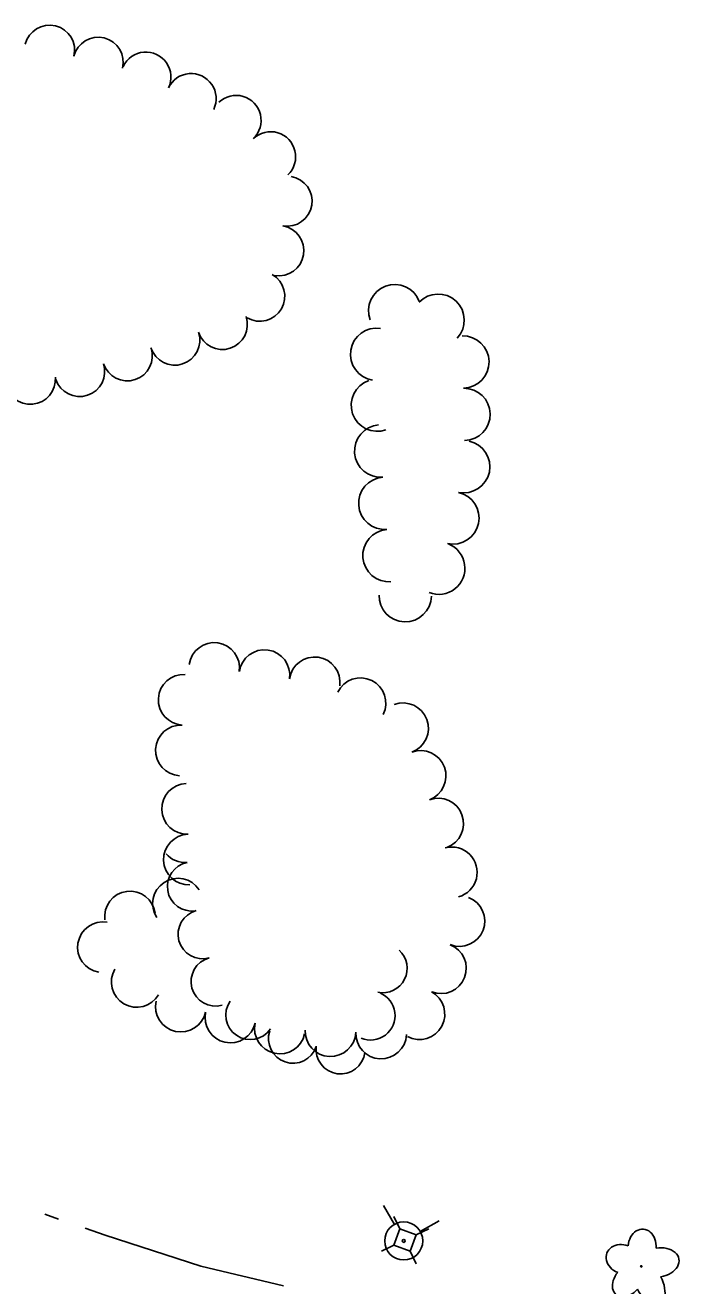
# Model space of a CAD drawing. Extents: x 588843 to 2552415, y 180129 to 269402.
# Drawn here: x 596943.1 to 597038.8, y 184387.3 to 184568.9 of the extents above; entities that cross this region are included whole.
import ezdxf

# ---------------------------------------------------------------- set-up
doc = ezdxf.new("R2010")
doc.units = 0
for name, color, linetype in [('Default', 7, 'Continuous'), ('E_LAND_TreeLine_P', 7, 'Continuous'), ('E_LAND_Vegetation', 7, 'Continuous'), ('E_UTL_AG_Bold', 7, 'Continuous'), ('E_UTL_WHydrant', 7, 'Continuous'), ('E_WTR_P', 7, 'Continuous')]:
    doc.layers.add(name, color=color, linetype=linetype)

# ---------------------------------------------------------------- blocks, each defined once
blk = doc.blocks.new('DTRE')
at = {"layer": 'Default'}
blk.add_circle((-0.18, 0), 0.183, dxfattribs=at)
for centre, major_axis, ratio in [((-1.87, 5.32), (1.36, -4.98), 0.782863), ((4.06, 2.74), (-5.27, -2.93), 0.691916), ((-5.87, 0.15), (4.93, -0.12), 0.832022), ((3.54, -3.71), (-5.01, 4.58), 0.560249), ((-2.49, -5.24), (1.8, 4.86), 0.716896)]:
    blk.add_ellipse(centre, major_axis=major_axis, ratio=ratio, start_param=1.570796, end_param=4.712389, dxfattribs=at)
blk = doc.blocks.new('PED')
at = {"layer": 'Default'}
for p, q in [((-2.5, 2.5), (-5.33, 5.33)), ((2.5, 2.5), (5.33, 5.33)), ((-2.5, -2.5), (-5.33, -5.33)), ((2.5, -2.5), (5.33, -5.33))]:
    blk.add_line(p, q, dxfattribs=at)
blk.add_lwpolyline([(-2.5, -2.5), (2.5, -2.5), (2.5, 2.5), (-2.5, 2.5)], close=True, dxfattribs=at)
blk = doc.blocks.new('HYD_3')
at = {"layer": 'E_UTL_WHydrant'}
for p, q in [((-12.6, 12.6), (-27.3, 27.3)), ((12.6, 12.6), (27.3, 27.3))]:
    blk.add_line(p, q, dxfattribs=at)
for radius in [18, 1.38]:
    blk.add_circle((0, 0), radius, dxfattribs=at)

msp = doc.modelspace()

# ---------------------------------------------------------------- linework, layer by layer
at = {"layer": 'E_LAND_TreeLine_P'}
for centre, radius, start, end in [((596946.65, 184565.27), 3.61, 346.1392, 166.1392), ((596953.66, 184563.54), 3.61, 346.1392, 166.1392), ((596960.52, 184561.4), 3.61, 334.6218, 154.6218), ((596967.04, 184558.31), 3.61, 334.6218, 154.6218), ((596973.52, 184555.17), 3.61, 313.5843, 133.5843), ((596978.5, 184549.94), 3.61, 313.5843, 133.5843), ((596980.86, 184543.53), 3.61, 260.6635, 80.6635), ((596979.69, 184536.41), 3.61, 260.6635, 80.6635), ((596976.93, 184529.86), 3.61, 239.8044, 59.8044), ((596996.38, 184527.78), 3.77, 20.5754, 200.5754), ((597002.64, 184526.4), 3.77, 316.7895, 136.7895), ((596971.54, 184525.79), 3.61, 198.2381, 18.2381), ((596964.69, 184523.53), 3.61, 198.2381, 18.2381), ((596993.77, 184521.5), 3.77, 81.13, 261.13), ((597006.21, 184520.37), 3.77, 271.2473, 91.2473), ((596957.84, 184521.27), 3.61, 198.2381, 18.2381), ((596950.98, 184519.01), 3.61, 198.2381, 18.2381), ((596943.89, 184517.9), 3.61, 184.8711, 4.8711), ((596993.88, 184514.16), 3.77, 109.2432, 289.2432), ((597006.37, 184512.83), 3.77, 271.2473, 91.2473), ((596994.36, 184507.55), 3.77, 94.5311, 274.5311), ((597006.33, 184505.3), 3.77, 258.1243, 78.1243), ((596994.95, 184500.03), 3.77, 94.5311, 274.5311), ((597004.78, 184497.91), 3.77, 258.1243, 78.1243), ((596995.55, 184492.5), 3.77, 94.5311, 274.5311), ((597002.73, 184490.68), 3.77, 248.2078, 68.2078), ((596997.9, 184486.73), 3.77, 178.5843, 358.5843), ((596970.37, 184476.32), 3.65, 351.8538, 171.8538), ((596977.61, 184475.28), 3.65, 351.8538, 171.8538), ((596984.84, 184474.25), 3.65, 351.8538, 171.8538), ((596965.97, 184471.74), 3.65, 86.8871, 266.8871), ((596991.46, 184471.23), 3.65, 333.9284, 153.9284), ((596997.59, 184467.63), 3.65, 290.2547, 110.2547), ((596965.57, 184464.44), 3.65, 86.8871, 266.8871), ((597000.12, 184460.77), 3.65, 290.2547, 110.2547), ((596966.46, 184456.03), 3.65, 92.0736, 272.0736), ((597002.65, 184453.91), 3.65, 290.2547, 110.2547), ((596966.73, 184448.73), 3.65, 92.0736, 272.0736), ((596966.15, 184451.83), 3.53, 219.9216, 275.1508), ((597004.62, 184446.88), 3.65, 285.1987, 105.1987), ((596967.15, 184444.84), 3.53, 100.9793, 278.1994), ((596965.15, 184442.38), 3.65, 33.3621, 213.3621), ((596958.24, 184440.52), 3.65, 7.3817, 187.3817), ((597005.71, 184439.87), 3.65, 248.6419, 68.6419), ((596968.7, 184437.97), 3.53, 105.3895, 285.3895), ((596954.34, 184436.09), 3.65, 80.2586, 260.2586), ((597003.05, 184433.07), 3.65, 248.6419, 68.6419), ((596994.65, 184433.07), 3.53, 258.8873, 47.5175), ((596959.21, 184431.1), 3.65, 149.4795, 329.4795), ((596970.57, 184431.16), 3.53, 105.3895, 285.3895), ((596992.9, 184426.27), 3.53, 247.1537, 67.1537), ((596999.95, 184426.46), 3.65, 242.0192, 62.0192), ((596965.57, 184427.55), 3.65, 167.5608, 347.5608), ((596975.57, 184426.33), 3.53, 145.5265, 325.5265), ((596972.7, 184425.97), 3.65, 167.5608, 347.5608), ((596979.84, 184424.4), 3.65, 167.5608, 347.5608), ((596981.72, 184422.92), 3.53, 161.4217, 341.4217), ((596987.13, 184424.01), 3.65, 177.3523, 357.3523), ((596994.43, 184423.68), 3.65, 177.3523, 357.3523), ((596988.58, 184421.39), 3.53, 172.3111, 352.3111)]:
    msp.add_arc(centre, radius, start, end, dxfattribs=at)
at = {"layer": 'E_WTR_P'}
for points in [[(596945.97, 184397.64), (596947.91, 184396.96)], [(596951.78, 184395.62), (596954.66, 184394.62), (596968.46, 184390.17), (596980.34, 184387.35)]]:
    msp.add_lwpolyline(points, dxfattribs=at)

# ---------------------------------------------------------------- block references
at = {"layer": 'E_LAND_Vegetation', "xscale": 0.4999999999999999, "yscale": 0.4999999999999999, "rotation": -19.880233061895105}
msp.add_blockref('DTRE', (597032, 184390.11), dxfattribs=at)
at = {"layer": 'E_UTL_AG_Bold', "xscale": 0.4999999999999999, "yscale": 0.4999999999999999, "rotation": -19.880233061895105}
msp.add_blockref('PED', (596997.87, 184393.93), dxfattribs=at)
at = {"layer": 'E_UTL_WHydrant', "xscale": 0.1524003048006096, "yscale": 0.15240030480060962, "rotation": -15.451989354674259}
msp.add_blockref('HYD_3', (596997.69, 184393.81), dxfattribs=at)

doc.saveas('drawing.dxf')
